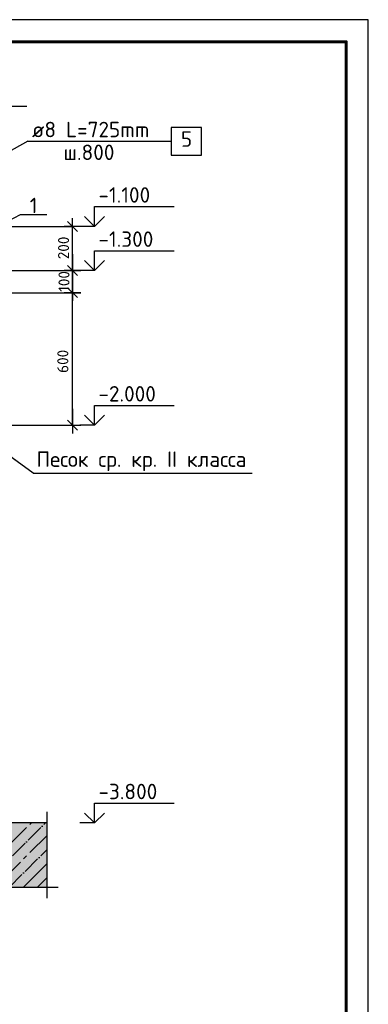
# Model space of a CAD drawing. Header units: millimetres. Extents: x 40580 to 559114, y -343730 to 81020.
# Tile 686 of 686: x 551035 to 558920, y -59676 to -37394. Entities that reach past the tile are written whole.
import ezdxf

# ---------------------------------------------------------------- set-up
doc = ezdxf.new("R2010")
doc.units = ezdxf.units.MM
doc.linetypes.add('______11', pattern=[500, 400, -50, 0, -50])
doc.linetypes.add('______5', pattern=[1100, 800, -100, 100, -100])
for name, color, linetype in [('______________________', 7, 'Continuous'), ('_______________________', 7, 'Continuous'), ('_________________________0', 7, 'Continuous'), ('Тонкие', 7, 'Continuous')]:
    doc.layers.add(name, color=color, linetype=linetype)
doc.layers.add('Standard', color=7, linetype='Continuous', lineweight=25)
doc.styles.add('ISOCPEUR', font='isocpeur.ttf')
doc.linetypes.add('ГОСТ 2.303 8', pattern='A,40,[2,GOST 2.303-68.shx,S=1,R=0,X=0,Y=0],-8', length=48)

# ---------------------------------------------------------------- blocks, each defined once
blk = doc.blocks.new('ALL_ML_STRICH')
at = {"color": 0, "linetype": 'ByBlock', "lineweight": -2}
for p, q in [((-1, 0), (0.5, 0)), ((-0.3, -0.3), (0.3, 0.3)), ((0, -0.5), (0, 0.5))]:
    blk.add_line(p, q, dxfattribs=at)
blk = doc.blocks.new('Из_буфера8386')
at = {"linetype": 'Continuous', "lineweight": 25, "ltscale": 100}
blk.add_lwpolyline([(62, 59400), (62, 0), (42062, 0), (42062, 59400), (62, 59400)], dxfattribs=at)
blk.add_lwpolyline([(62, 59400), (62, 0), (42062, 0), (42062, 59400), (62, 59400)], dxfattribs=at)
at = {"linetype": 'Continuous', "lineweight": 60, "ltscale": 100}
blk.add_lwpolyline([(2062, 58900), (2062, 500), (41562, 500), (41562, 58900), (2062, 58900)], dxfattribs=at)

msp = doc.modelspace()

# ---------------------------------------------------------------- hatches: boundary and pattern name
at = {"layer": 'Standard', "linetype": 'Continuous'}
msp.add_hatch(color=9, dxfattribs=at).paths.add_polyline_path([(551653, -55572), (525603, -55572), (525603, -57022), (551653, -57022)])

# ---------------------------------------------------------------- linework, layer by layer
at = {"layer": '______________________', "color": 253, "linetype": 'Continuous'}
for p, q in [((549968.1, -42072), (552226.5, -42072)), ((549968.1, -43072), (552226.5, -43072)), ((549968.1, -43072), (552226.5, -43072)), ((549968.1, -43572), (552226.5, -43572)), ((549968.1, -43572), (552226.5, -43572)), ((549968.1, -46572), (552226.5, -46572)), ((549968.1, -46572), (552226.5, -46572))]:
    msp.add_line(p, q, dxfattribs=at)
at = {"layer": '______________________', "color": 7, "linetype": 'Continuous'}
for p, q in [((552226.5, -43072), (552226.5, -42072)), ((552226.5, -43572), (552226.5, -43072)), ((552226.5, -46572), (552226.5, -43572))]:
    msp.add_line(p, q, dxfattribs=at)
at = {"layer": '_______________________', "color": 7, "linetype": 'Continuous'}
for p, q in [((552726.5, -42072), (552726.5, -41622)), ((552726.5, -41622), (554526.5, -41622)), ((552726.5, -42072), (552501.5, -41847)), ((552726.5, -42072), (552951.5, -41847)), ((552726.5, -42072), (552395.8, -42072)), ((552726.5, -42072), (552726.5, -42072)), ((552726.5, -42072), (552726.5, -42072)), ((552726.5, -42072), (552726.5, -42072)), ((552726.5, -42072), (552726.5, -42072)), ((552726.5, -43072), (552726.5, -42622)), ((552726.5, -42622), (554526.5, -42622)), ((552726.5, -43072), (552501.5, -42847)), ((552726.5, -43072), (552951.5, -42847)), ((552726.5, -43072), (552395.8, -43072)), ((552726.5, -43072), (552726.5, -43072)), ((552726.5, -43072), (552726.5, -43072)), ((552726.5, -43072), (552726.5, -43072)), ((552726.5, -43072), (552726.5, -43072)), ((552726.5, -46572), (552726.5, -46122)), ((552726.5, -46122), (554526.5, -46122)), ((552726.5, -46572), (552501.5, -46347)), ((552726.5, -46572), (552951.5, -46347)), ((552726.5, -46572), (552395.8, -46572)), ((552726.5, -46572), (552726.5, -46572)), ((552726.5, -46572), (552726.5, -46572)), ((552726.5, -46572), (552726.5, -46572)), ((552726.5, -46572), (552726.5, -46572)), ((552726.5, -55572), (552726.5, -55122)), ((552726.5, -55122), (554526.5, -55122)), ((552726.5, -55572), (552501.5, -55347)), ((552726.5, -55572), (552951.5, -55347)), ((552726.5, -55572), (552726.5, -55572)), ((552726.5, -55572), (552726.5, -55572)), ((552726.5, -55572), (552726.5, -55572)), ((552726.5, -55572), (552726.5, -55572))]:
    msp.add_line(p, q, dxfattribs=at)
msp.add_lwpolyline([(552726.5, -55572), (552426.5, -55572), (552426.5, -55572), (552395.8, -55572)], dxfattribs=at)
at = {"layer": '_________________________0', "color": 7, "linetype": 'Continuous'}
for p, q in [((555145.8, -39832.8), (554458.3, -39832.8)), ((554458.3, -39832.8), (554458.3, -40457.8)), ((555145.8, -40457.8), (555145.8, -39832.8)), ((551220.8, -40145.3), (547317.9, -42297)), ((551220.8, -40145.3), (554458.3, -40145.3)), ((554458.3, -40457.8), (555145.8, -40457.8)), ((551341.2, -47659.9), (548860.9, -45858.6)), ((551341.2, -47659.9), (556295.2, -47659.9))]:
    msp.add_line(p, q, dxfattribs=at)
at = {"layer": 'Standard', "color": 7, "linetype": 'ГОСТ 2.303 8', "ltscale": 30}
for p, q in [((551194.7, -39359.4), (549718.1, -39359.4)), ((551653, -57272), (551653, -55322)), ((551653, -57272), (551653, -55322)), ((525353, -57022), (551903, -57022)), ((525353, -57022), (551903, -57022))]:
    msp.add_line(p, q, dxfattribs=at)
at = {"layer": 'Standard', "color": 253, "linetype": '______5'}
for p, q in [((549848.7, -57022), (551298.7, -55572)), ((550485.1, -57022), (551653, -55854.1)), ((551121.5, -57022), (551653, -56490.5))]:
    msp.add_line(p, q, dxfattribs=at)
at = {"layer": 'Standard', "color": 253, "linetype": '______11'}
for p, q in [((550166.9, -57022), (551616.9, -55572)), ((550803.3, -57022), (551653, -56172.3)), ((551439.7, -57022), (551653, -56808.7))]:
    msp.add_line(p, q, dxfattribs=at)
at = {"layer": 'Standard', "color": 7, "linetype": 'Continuous'}
msp.add_line((551653, -55572), (550868.1, -55572), dxfattribs=at)
msp.add_line((551653, -55572), (550868.1, -55572), dxfattribs=at)
at = {"layer": 'Тонкие', "lineweight": 25, "ltscale": 10}
for p, q in [((550622.4, -42031.6), (551051.5, -41803)), ((551051.5, -41803), (551649.2, -41803))]:
    msp.add_line(p, q, dxfattribs=at)

# ---------------------------------------------------------------- block references
at = {"layer": '______________________', "color": 7, "linetype": 'Continuous', "xscale": 375, "yscale": 375, "zscale": 375}
for p, rotation in [((552226.5, -42072), 90), ((552226.5, -43072), 270), ((552226.5, -43072), 90), ((552226.5, -43572), 270), ((552226.5, -43572), 90), ((552226.5, -46572), 270)]:
    msp.add_blockref('ALL_ML_STRICH', p, dxfattribs=dict(at, rotation=rotation))
at = {"layer": 'Тонкие'}
msp.add_blockref('Из_буфера8386', (516858, -96794), dxfattribs=at)

# ---------------------------------------------------------------- texts
at = {"layer": '______________________', "color": 7, "style": 'ISOCPEUR'}
for s, p in [('ø8 L=725mm ', (551314.2, -40054.4)), ('5', (554682, -40270.9)), ('ш.800', (552027.3, -40570.4)), ('-1.100', (552815.2, -41535.3)), ('1', (551259.9, -41774)), ('-1.300', (552815.2, -42535.3)), ('-2.000', (552815.2, -46035.3)), ('Песок ср. кр. II класса', (551412.7, -47514.1)), ('-3.800', (552815.2, -55035.3))]:
    msp.add_text(s, height=350, dxfattribs=at).set_placement(p)
for s, p in [('200', (552151.5, -42815.5)), ('100', (552161.4, -43549.9)), ('600', (552135.3, -45387.7))]:
    msp.add_text(s, height=250, rotation=90, dxfattribs=at).set_placement(p)

doc.saveas('drawing.dxf')
